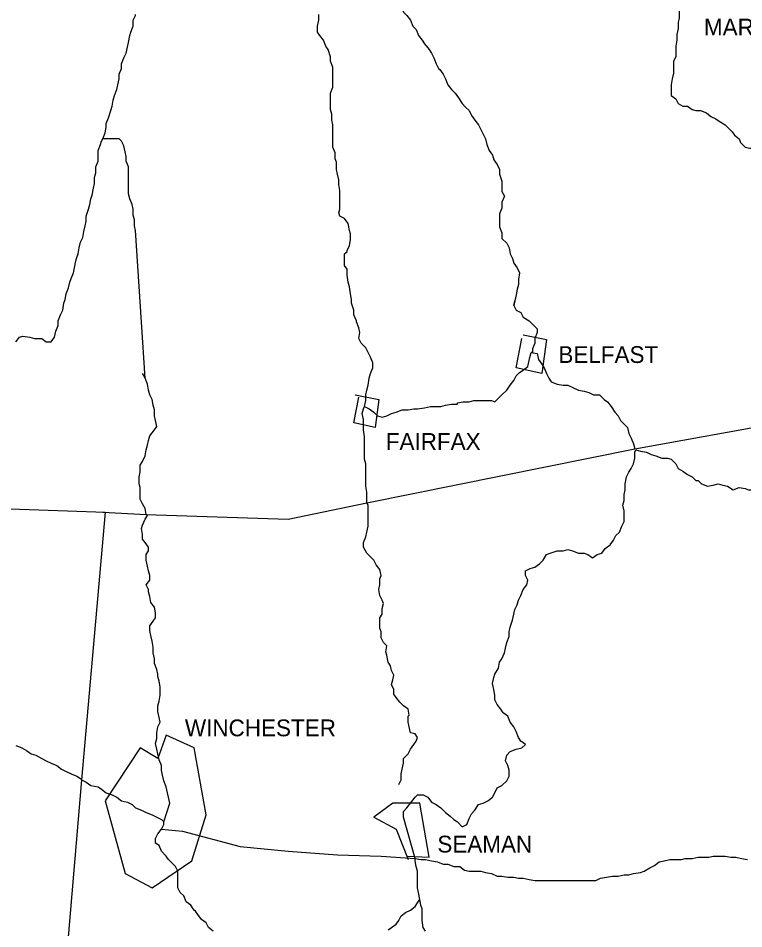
# Model space of a CAD drawing. Extents: x 0 to 34, y 0 to 22.
# Drawn here: x 3.578 to 4.42, y 17.302 to 18.359 of the extents above; entities that cross this region are included whole.
import ezdxf

# ---------------------------------------------------------------- set-up
doc = ezdxf.new("R2010")
doc.units = 0
doc.layers.add('Default', color=7, linetype='Continuous')

msp = doc.modelspace()

# ---------------------------------------------------------------- linework, layer by layer
at = {"layer": 'Default'}
for p, q in [((4.1534, 18.0258), (4.1547, 18.0312)), ((4.0061, 17.8976), (4.0116, 17.9003))]:
    msp.add_line(p, q, dxfattribs=at)
for points in [[(3.0135, 18.822), (2.9931, 18.1267), (2.9754, 17.7994), (3.3217, 17.7899), (3.5235, 17.7913), (3.6353, 17.7872), (3.6789, 17.7858)], [(4.0143, 18.4034), (4.0143, 18.3966), (4.017, 18.3912), (4.017, 18.3843), (4.0184, 18.3789), (4.0225, 18.3734), (4.0252, 18.3666), (4.0293, 18.3625), (4.0334, 18.3571), (4.0361, 18.3503), (4.0402, 18.3462), (4.0429, 18.3394), (4.047, 18.3339), (4.0497, 18.3298), (4.0552, 18.323), (4.0579, 18.3189), (4.0607, 18.3134), (4.0634, 18.3066), (4.0661, 18.3012), (4.0675, 18.2998)], [(4.3456, 18.3734), (4.3456, 18.3666), (4.3456, 18.3598), (4.3442, 18.3544), (4.3442, 18.3475), (4.3429, 18.3407), (4.3429, 18.3339), (4.3415, 18.3271), (4.3415, 18.3216), (4.3415, 18.3148), (4.3388, 18.3094), (4.3388, 18.3012), (4.3388, 18.2957), (4.3374, 18.2889), (4.3361, 18.2821), (4.3361, 18.2766), (4.3361, 18.2698), (4.3361, 18.2698)], [(3.6953, 18.2944), (3.698, 18.3012), (3.698, 18.3066), (3.7007, 18.3134), (3.7034, 18.3189), (3.7048, 18.3257), (3.7062, 18.3312), (3.7075, 18.3394), (3.7089, 18.3434), (3.7116, 18.3503), (3.7116, 18.3571), (3.7143, 18.3625), (3.7143, 18.3639)], [(3.9434, 18.3025), (3.9407, 18.3094), (3.9407, 18.3148), (3.9379, 18.323), (3.9352, 18.3271), (3.9325, 18.3339), (3.9284, 18.3394), (3.9257, 18.3434), (3.9257, 18.3503), (3.927, 18.3571), (3.927, 18.3639)], [(3.9516, 18.1526), (3.9516, 18.1594), (3.9502, 18.1662), (3.9502, 18.1717), (3.9489, 18.1785), (3.9475, 18.1839), (3.9475, 18.1921), (3.9461, 18.1962), (3.9461, 18.203), (3.9434, 18.2098), (3.9434, 18.2166), (3.9434, 18.2221), (3.9434, 18.2276), (3.9434, 18.2357), (3.942, 18.2412), (3.942, 18.248), (3.9407, 18.2535), (3.9407, 18.2603), (3.9407, 18.2671), (3.9407, 18.2725), (3.9434, 18.2794), (3.9434, 18.2848), (3.9434, 18.293), (3.9434, 18.2998), (3.9434, 18.3012), (3.9434, 18.3025)], [(4.0675, 18.2998), (4.0716, 18.2944), (4.0743, 18.2889), (4.077, 18.2821), (4.0811, 18.2766), (4.0852, 18.2725), (4.0893, 18.2671), (4.0934, 18.2603), (4.0975, 18.2562), (4.1016, 18.2521), (4.1043, 18.2466), (4.1084, 18.2412), (4.1125, 18.2357), (4.1152, 18.2303), (4.1179, 18.2248), (4.1206, 18.2194), (4.122, 18.2126), (4.1247, 18.2057), (4.1288, 18.2003), (4.1302, 18.1948), (4.1343, 18.1894), (4.137, 18.1839), (4.137, 18.1785), (4.1397, 18.1703), (4.1397, 18.1635), (4.1397, 18.158), (4.1425, 18.1526), (4.1397, 18.1457), (4.1397, 18.1389), (4.137, 18.1321), (4.137, 18.1294), (4.137, 18.128)], [(3.6762, 18.2194), (3.6789, 18.2262), (3.6803, 18.233), (3.6803, 18.2371), (3.683, 18.2439), (3.6857, 18.2521), (3.6871, 18.2575), (3.6884, 18.2644), (3.6898, 18.2698), (3.6925, 18.2766), (3.6939, 18.2821), (3.6953, 18.2889), (3.6953, 18.2944)], [(4.3361, 18.2698), (4.3415, 18.2657), (4.3442, 18.2603), (4.3497, 18.2575), (4.3552, 18.2575), (4.3606, 18.2535), (4.3647, 18.2521), (4.3702, 18.2521), (4.377, 18.2494), (4.3824, 18.2453), (4.3879, 18.2426), (4.392, 18.2398), (4.3988, 18.2357), (4.4015, 18.233), (4.407, 18.2276), (4.4097, 18.2235), (4.4151, 18.2194), (4.4165, 18.2153), (4.422, 18.2098), (4.4274, 18.2085), (4.4342, 18.2085), (4.4397, 18.2071), (4.4424, 18.2057), (4.4438, 18.2057)], [(3.6475, 18.0858), (3.6489, 18.0926), (3.6503, 18.0994), (3.653, 18.1048), (3.6544, 18.1117), (3.6557, 18.1185), (3.6571, 18.1239), (3.6571, 18.1294), (3.6598, 18.1376), (3.6612, 18.143), (3.6625, 18.1498), (3.6639, 18.1539), (3.6653, 18.1621), (3.6666, 18.1676), (3.6666, 18.1744), (3.668, 18.1798), (3.668, 18.1867), (3.6707, 18.1935), (3.6707, 18.2003), (3.6707, 18.2057), (3.6734, 18.2126), (3.6748, 18.2166), (3.6762, 18.2194)], [(3.7143, 18.113), (3.713, 18.1185), (3.713, 18.1253), (3.7116, 18.1308), (3.7116, 18.1376), (3.7103, 18.143), (3.7075, 18.1498), (3.7062, 18.1553), (3.7062, 18.1621), (3.7062, 18.1676), (3.7062, 18.1744), (3.7062, 18.1812), (3.7062, 18.1867), (3.7034, 18.1935), (3.7034, 18.1989), (3.7021, 18.2044), (3.7007, 18.2112), (3.698, 18.2166), (3.6953, 18.2194), (3.6884, 18.2194), (3.6816, 18.2194), (3.6762, 18.2194)], [(3.9598, 18.0898), (3.9625, 18.0953), (3.9639, 18.1021), (3.9639, 18.1089), (3.9625, 18.113), (3.9611, 18.1212), (3.957, 18.1267), (3.9516, 18.1294), (3.9502, 18.1335), (3.9516, 18.1376), (3.9516, 18.1444), (3.9516, 18.1512), (3.9516, 18.1512), (3.9516, 18.1526)], [(4.137, 18.128), (4.137, 18.1212), (4.137, 18.1171), (4.1397, 18.1103), (4.1397, 18.1035), (4.1452, 18.098), (4.1479, 18.0926), (4.1493, 18.0858), (4.152, 18.0803), (4.1534, 18.0749), (4.1575, 18.0694), (4.1602, 18.0639), (4.1588, 18.0558), (4.1588, 18.0503), (4.1575, 18.0449), (4.1561, 18.038), (4.1547, 18.0312), (4.1534, 18.0258), (4.1561, 18.0203), (4.1615, 18.0176), (4.1643, 18.0121), (4.1711, 18.008), (4.1752, 18.004), (4.1806, 17.9985), (4.1806, 17.9944), (4.1779, 17.9876), (4.1779, 17.9821), (4.1752, 17.9753), (4.1752, 17.9712), (4.1738, 17.9712)], [(3.7253, 17.9412), (3.7143, 18.113)], [(3.9707, 18.008), (3.9679, 18.0149), (3.9679, 18.0203), (3.9652, 18.0285), (3.9652, 18.0326), (3.9639, 18.0394), (3.9625, 18.0476), (3.9611, 18.053), (3.9598, 18.0612), (3.9598, 18.068), (3.957, 18.0721), (3.957, 18.0803), (3.957, 18.0858), (3.9598, 18.0885), (3.9598, 18.0898)], [(3.5753, 17.9835), (3.5794, 17.989), (3.5835, 17.9903), (3.5916, 17.989), (3.5971, 17.9876), (3.6053, 17.9876), (3.6107, 17.9835), (3.6162, 17.9835), (3.6203, 17.989), (3.6216, 17.9958), (3.6244, 18.0026), (3.6244, 18.008), (3.6271, 18.0149), (3.6298, 18.0203), (3.6312, 18.0285), (3.6325, 18.0326), (3.6339, 18.0394), (3.6366, 18.0462), (3.638, 18.053), (3.6394, 18.0571), (3.6421, 18.0639), (3.6434, 18.0694), (3.6448, 18.0776), (3.6462, 18.0817), (3.6475, 18.0858), (3.6475, 18.0858)], [(3.9802, 17.9085), (3.9816, 17.9153), (3.9816, 17.9221), (3.9829, 17.9276), (3.9843, 17.9331), (3.9857, 17.9412), (3.987, 17.9467), (3.9898, 17.9535), (3.9898, 17.959), (3.987, 17.9658), (3.9843, 17.9712), (3.9816, 17.9767), (3.9761, 17.9821), (3.9734, 17.9876), (3.9748, 17.9944), (3.9734, 17.9999), (3.9707, 18.0067), (3.9707, 18.008), (3.9707, 18.008)], [(4.1643, 17.9917), (4.1915, 17.9862), (4.1861, 17.9467), (4.1561, 17.9535), (4.1629, 17.9876)], [(4.0879, 17.9126), (4.0947, 17.914), (4.1016, 17.914), (4.107, 17.9153), (4.1125, 17.9153), (4.1206, 17.9153), (4.1275, 17.9153), (4.1316, 17.914), (4.137, 17.9194), (4.1397, 17.9221), (4.1452, 17.9276), (4.1493, 17.9331), (4.1534, 17.9385), (4.1561, 17.944), (4.1602, 17.9481), (4.1643, 17.9508), (4.1697, 17.9549), (4.1711, 17.9617), (4.1725, 17.9671), (4.1738, 17.9712)], [(4.1738, 17.9712), (4.1806, 17.9699), (4.182, 17.963), (4.1861, 17.9576), (4.1888, 17.9535), (4.1915, 17.9467), (4.1943, 17.9412), (4.197, 17.9371), (4.2038, 17.9344), (4.2106, 17.9331), (4.2161, 17.9331), (4.2229, 17.9303), (4.2284, 17.9276), (4.2352, 17.9262), (4.2406, 17.9249), (4.2461, 17.9221), (4.2529, 17.9221), (4.2584, 17.9167), (4.2624, 17.914), (4.2665, 17.9085), (4.2706, 17.9017), (4.2747, 17.8976), (4.2774, 17.8922), (4.2815, 17.8881), (4.2856, 17.884), (4.287, 17.8772), (4.2897, 17.8717), (4.2924, 17.8649), (4.2938, 17.8594)], [(3.7266, 17.7831), (3.7253, 17.7899), (3.7225, 17.7953), (3.7198, 17.8008), (3.7198, 17.8076), (3.7198, 17.8144), (3.7184, 17.8185), (3.7184, 17.8267), (3.7198, 17.8322), (3.7198, 17.8403), (3.7225, 17.8444), (3.7253, 17.8512), (3.7266, 17.8581), (3.728, 17.8635), (3.7293, 17.869), (3.7307, 17.8744), (3.7362, 17.8812), (3.7389, 17.8853), (3.7375, 17.8922), (3.7362, 17.8976), (3.7362, 17.9044), (3.7348, 17.9099), (3.7334, 17.9167), (3.7307, 17.9221), (3.7293, 17.9276), (3.728, 17.9344), (3.7253, 17.9412), (3.7225, 17.9467), (3.7225, 17.9467)], [(3.6762, 17.7858), (3.7266, 17.7831), (3.8916, 17.7776), (3.9829, 17.7967), (4.2938, 17.8594), (4.6715, 17.9276), (4.6919, 17.9331)], [(3.9693, 17.9221), (3.9966, 17.9167), (3.9925, 17.884), (3.9679, 17.8894), (3.9734, 17.9194)], [(3.9829, 17.7967), (3.9829, 17.8035), (3.9829, 17.809), (3.9816, 17.8158), (3.9816, 17.8226), (3.9816, 17.8281), (3.9816, 17.8349), (3.9816, 17.8417), (3.9802, 17.8472), (3.9802, 17.854), (3.9802, 17.8608), (3.9802, 17.8676), (3.9802, 17.8731), (3.9789, 17.8812), (3.9789, 17.8867), (3.9789, 17.8935), (3.9775, 17.9003), (3.9789, 17.9058), (3.9802, 17.9085)], [(3.9802, 17.9085), (3.9857, 17.9058), (3.9911, 17.9017), (3.9952, 17.8976), (4.0007, 17.8962), (4.0061, 17.8976), (4.0116, 17.9003), (4.017, 17.9017), (4.0238, 17.9044), (4.0307, 17.9044), (4.0375, 17.9058), (4.0416, 17.9058), (4.0497, 17.9071), (4.0566, 17.9085), (4.062, 17.9085), (4.0688, 17.9085), (4.0743, 17.9099), (4.0811, 17.9112), (4.0879, 17.9112), (4.0879, 17.9126)], [(4.167, 17.5158), (4.1615, 17.5199), (4.1588, 17.524), (4.1561, 17.5308), (4.1534, 17.5363), (4.1493, 17.5418), (4.1466, 17.5486), (4.1411, 17.5527), (4.1384, 17.5568), (4.1343, 17.5622), (4.1316, 17.5677), (4.1316, 17.5731), (4.1302, 17.5799), (4.1288, 17.5867), (4.1302, 17.5936), (4.1316, 17.5977), (4.1356, 17.6045), (4.137, 17.6113), (4.1397, 17.6154), (4.1425, 17.6222), (4.1438, 17.6276), (4.1452, 17.6345), (4.1479, 17.6413), (4.1479, 17.6467), (4.1493, 17.6522), (4.152, 17.6604), (4.1534, 17.6672), (4.1547, 17.6726), (4.1575, 17.6781), (4.1588, 17.6835), (4.1615, 17.689), (4.1643, 17.6958), (4.1684, 17.7013), (4.1697, 17.7067), (4.167, 17.7122), (4.167, 17.7176), (4.1725, 17.7204), (4.1779, 17.7217), (4.1834, 17.7258), (4.1875, 17.7299), (4.1915, 17.7367), (4.1956, 17.7381), (4.2038, 17.7408), (4.2106, 17.7408), (4.2161, 17.7422), (4.2215, 17.7408), (4.2284, 17.7381), (4.2352, 17.7381), (4.2393, 17.7367), (4.2447, 17.7326), (4.2502, 17.7367), (4.2556, 17.7381), (4.2597, 17.7435), (4.2652, 17.7476), (4.2693, 17.7531), (4.272, 17.7585), (4.2761, 17.7626), (4.2788, 17.7694), (4.2815, 17.7749), (4.2815, 17.7817), (4.2815, 17.7872), (4.2802, 17.794), (4.2815, 17.7994), (4.2815, 17.8063), (4.2829, 17.8117), (4.2829, 17.8185), (4.2843, 17.8267), (4.287, 17.8322), (4.2897, 17.8363), (4.2924, 17.8417), (4.2938, 17.8485), (4.2938, 17.8553), (4.2952, 17.8581)], [(4.2952, 17.8581), (4.3006, 17.8567), (4.3074, 17.8553), (4.3129, 17.8526), (4.3183, 17.8512), (4.3252, 17.8485), (4.332, 17.8485), (4.3361, 17.8472), (4.3415, 17.8417), (4.3442, 17.8363), (4.3497, 17.8335), (4.3552, 17.8294), (4.3606, 17.8267), (4.3647, 17.8226), (4.3674, 17.8226)], [(4.3674, 17.8226), (4.3715, 17.8185), (4.3783, 17.8158), (4.3851, 17.8172), (4.3906, 17.8185), (4.3961, 17.8172), (4.4015, 17.8158), (4.4083, 17.8117), (4.4151, 17.8144), (4.422, 17.8131), (4.4261, 17.8117), (4.4329, 17.8117), (4.4397, 17.8103), (4.4438, 17.8076), (4.4506, 17.8063), (4.4547, 17.8063)], [(3.9993, 17.7122), (3.9979, 17.719), (3.9938, 17.7245), (3.9911, 17.7299), (3.987, 17.734), (3.9829, 17.7381), (3.9789, 17.7449), (3.9789, 17.7504), (3.9816, 17.7572), (3.9829, 17.7626), (3.9843, 17.7694), (3.9843, 17.7749), (3.9843, 17.7817), (3.9843, 17.7872), (3.9843, 17.794), (3.9829, 17.7967)], [(3.6789, 17.7858), (3.6516, 17.4749), (3.5985, 16.8491), (3.5507, 16.2615), (3.5412, 16.0883), (3.5398, 16.0652)], [(3.7293, 17.6958), (3.7266, 17.7013), (3.7307, 17.7067), (3.7307, 17.7122), (3.7293, 17.7176), (3.728, 17.7231), (3.7266, 17.7299), (3.7266, 17.7367), (3.7293, 17.7408), (3.7293, 17.7449), (3.7253, 17.7504), (3.7225, 17.7544), (3.7225, 17.7599), (3.7212, 17.7667), (3.7225, 17.7708), (3.7253, 17.7776), (3.728, 17.7817), (3.7266, 17.7831), (3.7266, 17.7831)], [(4.032, 17.5499), (4.0307, 17.5568), (4.0252, 17.5608), (4.0211, 17.5649), (4.017, 17.5704), (4.0143, 17.5745), (4.0143, 17.5799), (4.0116, 17.5854), (4.0129, 17.5908), (4.0143, 17.5963), (4.0116, 17.6017), (4.0102, 17.6072), (4.0075, 17.6113), (4.0061, 17.6195), (4.0048, 17.6236), (4.0061, 17.6304), (4.002, 17.6345), (3.9993, 17.6399), (3.9993, 17.6467), (3.9979, 17.6508), (3.9979, 17.6563), (3.9979, 17.6631), (4.0007, 17.6672), (4.0007, 17.674), (4.002, 17.6795), (4.0007, 17.6835), (3.9979, 17.689), (3.9966, 17.6958), (3.9979, 17.7013), (3.9979, 17.7081), (3.9993, 17.7122), (3.9993, 17.7122), (3.9993, 17.7122)], [(3.7403, 17.5977), (3.7389, 17.6031), (3.7362, 17.6099), (3.7362, 17.6154), (3.7348, 17.6222), (3.7348, 17.629), (3.7334, 17.6358), (3.7321, 17.6426), (3.7307, 17.6481), (3.7307, 17.6536), (3.7348, 17.659), (3.7375, 17.6631), (3.7375, 17.6686), (3.7362, 17.6754), (3.7321, 17.6808), (3.7307, 17.6876), (3.7293, 17.6931), (3.7293, 17.6958), (3.7293, 17.6958)], [(3.7471, 17.4259), (3.7539, 17.4477), (3.7525, 17.4545), (3.7512, 17.4599), (3.7498, 17.4668), (3.7471, 17.4736), (3.7457, 17.4804), (3.7443, 17.4859), (3.7443, 17.4913), (3.7416, 17.4981), (3.7403, 17.5049), (3.7389, 17.5104), (3.7375, 17.5172), (3.7389, 17.5227), (3.7389, 17.5295), (3.7403, 17.5363), (3.743, 17.5418), (3.7416, 17.5472), (3.7403, 17.554), (3.7403, 17.5608), (3.7416, 17.5663), (3.743, 17.5731), (3.743, 17.5758), (3.743, 17.5827), (3.7416, 17.5895), (3.7403, 17.5949), (3.7403, 17.5977)], [(4.0198, 17.4695), (4.0225, 17.4749), (4.0225, 17.4818), (4.0238, 17.4872), (4.0252, 17.494), (4.0252, 17.4995), (4.0307, 17.5049), (4.0334, 17.5104), (4.0375, 17.5158), (4.0402, 17.5199), (4.0416, 17.524), (4.0388, 17.5281), (4.0334, 17.5295), (4.032, 17.5363), (4.0307, 17.5418), (4.0307, 17.5486), (4.032, 17.5499)], [(3.7021, 17.3659), (3.7334, 17.3495), (3.7798, 17.3809), (3.7962, 17.434), (3.7825, 17.5118), (3.7498, 17.5268), (3.7403, 17.4995), (3.7198, 17.5118), (3.6789, 17.4504), (3.7021, 17.3659)], [(4.0252, 17.4381), (4.0293, 17.4422), (4.0334, 17.4477), (4.0388, 17.4545), (4.0416, 17.4572), (4.0484, 17.4572), (4.0538, 17.4545), (4.0579, 17.449), (4.0634, 17.4463), (4.0688, 17.4422), (4.0743, 17.4368), (4.0797, 17.4327), (4.0838, 17.4286), (4.0879, 17.4259), (4.0934, 17.4204), (4.0988, 17.4231), (4.1016, 17.43), (4.1043, 17.4354), (4.1084, 17.4395), (4.1125, 17.4463), (4.1179, 17.4477), (4.1234, 17.4504), (4.1288, 17.4545), (4.1316, 17.4599), (4.1343, 17.4654), (4.1397, 17.4681), (4.1452, 17.4736), (4.1479, 17.479), (4.1479, 17.4859), (4.1466, 17.4913), (4.1438, 17.4968), (4.1452, 17.5036), (4.1493, 17.5077), (4.1561, 17.5104), (4.1629, 17.5118), (4.167, 17.5158), (4.167, 17.5158)], [(3.5753, 17.5145), (3.5821, 17.5118), (3.5875, 17.509), (3.593, 17.5049), (3.5985, 17.5036), (3.6053, 17.4995), (3.6107, 17.4968), (3.6162, 17.494), (3.623, 17.4913), (3.6285, 17.4872), (3.6339, 17.4845), (3.6394, 17.4818), (3.6462, 17.479), (3.6503, 17.4763), (3.6516, 17.4749)], [(3.6516, 17.4749), (3.6571, 17.4722), (3.6625, 17.4681), (3.6707, 17.4668), (3.6748, 17.464), (3.6803, 17.4599), (3.6871, 17.4572), (3.6925, 17.4545), (3.698, 17.4504), (3.7048, 17.449), (3.7103, 17.4463), (3.7143, 17.4422), (3.7212, 17.4395), (3.7266, 17.4368), (3.7334, 17.434), (3.7389, 17.4313), (3.7443, 17.4286), (3.7471, 17.4259), (3.7471, 17.4259)], [(4.0293, 17.3863), (4.0552, 17.385), (4.0443, 17.4477), (4.0129, 17.4477), (3.9911, 17.4313), (4.017, 17.4177), (4.0307, 17.3822)], [(4.0388, 17.3836), (4.0252, 17.4313), (4.0252, 17.4381)], [(3.7498, 17.3863), (3.7443, 17.3918), (3.7416, 17.3986), (3.7375, 17.4013), (3.7375, 17.4068), (3.7403, 17.4122), (3.7443, 17.4177), (3.7471, 17.4231), (3.7471, 17.4259)], [(3.7443, 17.4177), (3.7689, 17.415), (3.8357, 17.3972), (3.8916, 17.3918), (3.9489, 17.3877), (3.9993, 17.3863), (4.0388, 17.3836)], [(3.7812, 17.325), (3.7784, 17.3291), (3.773, 17.3331), (3.7702, 17.34), (3.7662, 17.3441), (3.7634, 17.3495), (3.7634, 17.3577), (3.7634, 17.3631), (3.7634, 17.3686), (3.7607, 17.3741), (3.758, 17.3768), (3.7525, 17.3822), (3.7498, 17.3863), (3.7498, 17.3863)], [(4.0388, 17.3836), (4.0457, 17.3822), (4.0511, 17.3822), (4.0579, 17.3809), (4.0647, 17.3795), (4.0716, 17.3768), (4.077, 17.3768), (4.0838, 17.3741), (4.0907, 17.3741), (4.0961, 17.37), (4.1016, 17.3686), (4.107, 17.3686), (4.1152, 17.3686), (4.1206, 17.3672), (4.1275, 17.3659), (4.1343, 17.3631), (4.1397, 17.3631), (4.1466, 17.3618), (4.1534, 17.3618), (4.1588, 17.3604), (4.1643, 17.3604), (4.1711, 17.3591), (4.1779, 17.3577), (4.1861, 17.3577), (4.1915, 17.3577), (4.197, 17.3577), (4.2038, 17.3577), (4.2106, 17.3577), (4.2174, 17.3577), (4.2229, 17.3577), (4.2284, 17.3577), (4.2352, 17.3577), (4.242, 17.3577), (4.2488, 17.3577), (4.2543, 17.3604), (4.2611, 17.3618), (4.2679, 17.3631), (4.2747, 17.3631), (4.2815, 17.3645), (4.287, 17.3645), (4.2924, 17.3659), (4.3006, 17.3672), (4.3047, 17.3686), (4.3115, 17.3727), (4.317, 17.3754), (4.3224, 17.3795), (4.3279, 17.3809), (4.3347, 17.3822), (4.3415, 17.3822), (4.3483, 17.3822), (4.3524, 17.3836), (4.3606, 17.3836), (4.3674, 17.385), (4.3742, 17.385), (4.3797, 17.385), (4.3851, 17.3863), (4.392, 17.3863), (4.3988, 17.3863), (4.4056, 17.385), (4.4111, 17.385), (4.4179, 17.3836), (4.4247, 17.3822)], [(4.0443, 17.3359), (4.0429, 17.3441), (4.0416, 17.3495), (4.0416, 17.3563), (4.0416, 17.3631), (4.0416, 17.3686), (4.0402, 17.3741), (4.0388, 17.3809), (4.0388, 17.3836)], [(4.0075, 17.3004), (4.0116, 17.3032), (4.017, 17.3072), (4.0198, 17.3113), (4.0225, 17.3168), (4.0279, 17.3209), (4.0334, 17.3236), (4.0388, 17.3277), (4.0416, 17.3318), (4.0443, 17.3359), (4.0443, 17.3359), (4.0443, 17.3359)], [(4.0511, 17.2991), (4.0484, 17.3032), (4.047, 17.3113), (4.047, 17.3168), (4.047, 17.325), (4.0457, 17.3291), (4.0443, 17.3359), (4.0443, 17.3359)], [(3.8043, 17.2991), (3.7989, 17.3032), (3.7962, 17.3086), (3.7907, 17.3127), (3.7866, 17.3182), (3.7839, 17.3222), (3.7825, 17.3236), (3.7812, 17.325)]]:
    msp.add_lwpolyline(points, dxfattribs=at)

# ---------------------------------------------------------------- texts
for s, p in [('MARSHALL', (4.3742, 18.3394)), ('BELFAST', (4.2052, 17.959)), ('FAIRFAX', (4.0048, 17.8581)), ('WINCHESTER', (3.7716, 17.5254)), ('SEAMAN', (4.0647, 17.3904))]:
    msp.add_text(s, height=0.0195, dxfattribs=at).set_placement(p)

doc.saveas('drawing.dxf')
